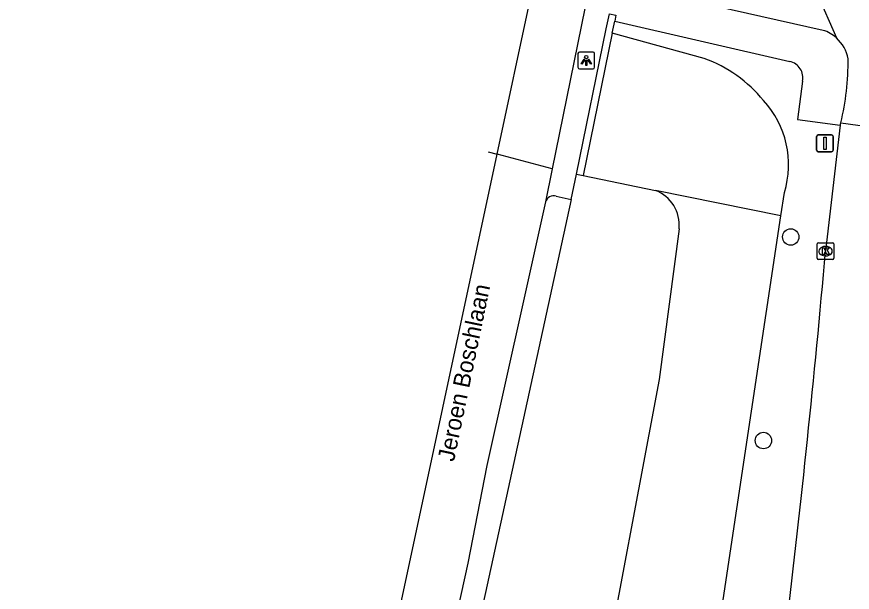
# Model space of a CAD drawing. Extents: x 163010 to 163853, y 382793 to 383982.
# Drawn here: x 163134.34 to 163184.06, y 383006.66 to 383040.89 of the extents above; entities that cross this region are included whole.
import ezdxf

# ---------------------------------------------------------------- set-up
doc = ezdxf.new("R2010")
doc.units = 0
for name, color, linetype in [('IMGEO_Berm_groen', 7, 'Continuous'), ('IMGEO_Berm_open', 7, 'Continuous'), ('IMGEO_Boom', 7, 'Continuous'), ('IMGEO_Fietspad_open', 7, 'Continuous'), ('IMGEO_Kolk', 7, 'Continuous'), ('IMGEO_Lichtpunt', 7, 'Continuous'), ('IMGEO_Muur', 7, 'Continuous'), ('IMGEO_Openbare_ruimte_label', 7, 'Continuous'), ('IMGEO_Rijbaan_lokaal_gesloten', 7, 'Continuous'), ('IMGEO_Rijbaan_lokaal_open', 7, 'Continuous'), ('IMGEO_Rijbaan_regionaal_gesloten', 7, 'Continuous'), ('IMGEO_Verkeersbordpaal', 7, 'Continuous'), ('IMGEO_Voetpad_open', 7, 'Continuous')]:
    doc.layers.add(name, color=color, linetype=linetype)

msp = doc.modelspace()

# ---------------------------------------------------------------- linework, layer by layer
at = {"layer": 'IMGEO_Berm_groen'}
for points in [[(163167.335, 383030.022), (163149.123, 382946.557)], [(163174.387, 382993.005), (163175.441, 383000), (163179.814, 383029.04)], [(163173.756, 383028.282), (163172.571, 383019.306), (163168.939, 383000), (163166.178, 382985.326)]]:
    msp.add_lwpolyline(points, dxfattribs=at)
msp.add_arc((163171.566, 383028.502), 2.201, 354.2527, 69.2229, dxfattribs=at)
at = {"layer": 'IMGEO_Berm_open'}
for points in [[(163175.252, 383038.41), (163169.777, 383039.898)], [(163167.335, 383030.022), (163167.653, 383031.517)], [(163168.045, 383031.437), (163172.347, 383030.56)], [(163166.441, 383030.21), (163167.335, 383030.022)], [(163179.814, 383029.04), (163172.347, 383030.56)], [(163179.814, 383029.04), (163180.025, 383030.438)]]:
    msp.add_lwpolyline(points, dxfattribs=at)
for centre, radius, start, end in [((163172.407, 383030.668), 8.248, 39.3422, 69.8251), ((163174.619, 383032.081), 5.65, 343.0934, 42.4816), ((163166.293, 383029.711), 0.52, 73.4604, 161.9979)]:
    msp.add_arc(centre, radius, start, end, dxfattribs=at)
at = {"layer": 'IMGEO_Boom'}
for centre in [(163180.396, 383027.788), (163178.771, 383015.683)]:
    msp.add_circle(centre, 0.489, dxfattribs=at)
at = {"layer": 'IMGEO_Fietspad_open'}
msp.add_lwpolyline([(163182.325, 383040.076), (163170.411, 383042.757), (163169.977, 383042.855), (163168.519, 383043.183), (163165.281, 383043.913), (163164.854, 383044.008), (163164.853, 383044.008)], dxfattribs=at)
msp.add_arc((163181.759, 383038.163), 1.995, 47.1157, 73.5038, dxfattribs=at)
at = {"layer": 'IMGEO_Kolk'}
for p, q in [((163181.966, 383026.52), (163181.966, 383027.372)), ((163182.041, 383027.446), (163182.893, 383027.446)), ((163182.454, 383027.226), (163182.479, 383027.226)), ((163182.967, 383027.372), (163182.967, 383026.52)), ((163182.893, 383026.446), (163182.041, 383026.446)), ((163182.477, 383026.666), (163182.452, 383026.666))]:
    msp.add_line(p, q, dxfattribs=at)
for points in [[(163181.966, 383026.52), (163181.966, 383027.372)], [(163182.041, 383027.446), (163182.893, 383027.446)], [(163182.967, 383027.372), (163182.967, 383026.52)], [(163182.287, 383027.146), (163182.41, 383027.146), (163182.41, 383026.995), (163182.54, 383027.146), (163182.704, 383027.146), (163182.558, 383026.995), (163182.711, 383026.746), (163182.559, 383026.746), (163182.474, 383026.91), (163182.41, 383026.843), (163182.41, 383026.746), (163182.287, 383026.746), (163182.287, 383027.146)], [(163182.893, 383026.446), (163182.041, 383026.446)]]:
    msp.add_lwpolyline(points, dxfattribs=at)
for centre, start, end in [((163182.043, 383027.37), 91.552, 178.448), ((163182.043, 383027.37), 91.552, 178.448), ((163182.891, 383027.37), 1.552, 88.448), ((163182.891, 383027.37), 1.552, 88.448), ((163182.043, 383026.522), 181.552, 268.448), ((163182.043, 383026.522), 181.552, 268.448), ((163182.891, 383026.522), 271.552, 358.448), ((163182.891, 383026.522), 271.552, 358.448)]:
    msp.add_arc(centre, 0.0765, start, end, dxfattribs=at)
for centre, major_axis, ratio, start_param, end_param in [((163182.453, 383026.946), (-0.387, 0.002), 0.722429, 4.712389, 7.853982), ((163182.478, 383026.946), (-0.39, 0.002), 0.717154, 1.570796, 4.712389)]:
    msp.add_ellipse(centre, major_axis=major_axis, ratio=ratio, start_param=start_param, end_param=end_param, dxfattribs=at)
at = {"layer": 'IMGEO_Lichtpunt'}
for p, q in [((163167.732, 383038.69), (163167.732, 383037.883)), ((163167.732, 383038.69), (163167.732, 383037.883)), ((163168.634, 383038.785), (163167.826, 383038.785)), ((163168.634, 383038.785), (163167.826, 383038.785)), ((163168.728, 383037.883), (163168.728, 383038.69)), ((163168.728, 383037.883), (163168.728, 383038.69)), ((163167.826, 383037.789), (163168.634, 383037.789)), ((163167.826, 383037.789), (163168.634, 383037.789))]:
    msp.add_line(p, q, dxfattribs=at)
for points in [[(163168.106, 383038.354), (163168.145, 383038.326), (163167.957, 383038.064), (163167.919, 383038.091), (163168.106, 383038.354)], [(163168.208, 383038.306), (163168.255, 383038.306), (163168.255, 383037.984), (163168.208, 383037.984), (163168.208, 383038.306)], [(163168.318, 383038.326), (163168.356, 383038.353), (163168.543, 383038.091), (163168.504, 383038.063), (163168.318, 383038.326)]]:
    msp.add_lwpolyline(points, dxfattribs=at)
msp.add_circle((163168.231, 383038.488), 0.0994, dxfattribs=at)
for centre, start, end in [((163167.826, 383038.69), 90, 180), ((163167.826, 383038.69), 90, 180), ((163168.634, 383038.69), 0, 90), ((163168.634, 383038.69), 0, 90), ((163167.826, 383037.883), 180, 270), ((163167.826, 383037.883), 180, 270), ((163168.634, 383037.883), 270, 0), ((163168.634, 383037.883), 270, 360)]:
    msp.add_arc(centre, 0.0946, start, end, dxfattribs=at)
at = {"layer": 'IMGEO_Muur'}
for points in [[(163167.653, 383031.517), (163169.424, 383040.169), (163169.604, 383041.061)], [(163169.604, 383041.061), (163169.999, 383040.975), (163169.926, 383040.623)], [(163169.777, 383039.898), (163169.926, 383040.623)], [(163169.777, 383039.898), (163168.045, 383031.437)], [(163167.653, 383031.517), (163168.045, 383031.437)]]:
    msp.add_lwpolyline(points, dxfattribs=at)
at = {"layer": 'IMGEO_Rijbaan_lokaal_gesloten'}
for points in [[(163183.346, 383034.435), (163182.468, 383026.947)], [(163183.346, 383034.435), (163183.363, 383034.505), (163183.38, 383034.576)], [(163183.38, 383034.576), (163187.835, 383033.959)]]:
    msp.add_lwpolyline(points, dxfattribs=at)
msp.add_arc((162499.823, 383086.955), 685.278, 353.093589, 354.976304, dxfattribs=at)
at = {"layer": 'IMGEO_Rijbaan_lokaal_open'}
msp.add_lwpolyline([(163181.951, 383042.31), (163183.116, 383039.625)], dxfattribs=at)
for centre, radius, start, end in [((163181.691, 383038.015), 2.15, 9.7778, 48.4954), ((163168.19, 383038.219), 15.621, 346.5121, 0.5893)]:
    msp.add_arc(centre, radius, start, end, dxfattribs=at)
at = {"layer": 'IMGEO_Rijbaan_regionaal_gesloten'}
for points in [[(163162.922, 383032.704), (163164.932, 383042.084)], [(163168.14, 383041.382), (163166.198, 383031.842)], [(163134.341, 382901.12), (163135.144, 382904.805), (163156.456, 383002.541), (163162.922, 383032.704)], [(163162.396, 383032.842), (163162.922, 383032.704)], [(163166.198, 383031.842), (163162.922, 383032.704)], [(163166.198, 383031.842), (163165.798, 383029.872)], [(163165.798, 383029.872), (163164.489, 383023.986), (163162.32, 383014.193), (163161.179, 383008.396), (163159.341, 383000), (163155.385, 382981.922), (163151.253, 382963.125), (163149.141, 382953.609), (163148.39, 382950.256), (163147.641, 382946.871)]]:
    msp.add_lwpolyline(points, dxfattribs=at)
at = {"layer": 'IMGEO_Verkeersbordpaal'}
for p, q in [((163181.939, 383032.958), (163181.939, 383033.758)), ((163181.939, 383033.758), (163181.939, 383032.958)), ((163182.039, 383033.858), (163182.829, 383033.858)), ((163182.829, 383033.858), (163182.039, 383033.858)), ((163182.929, 383033.758), (163182.929, 383032.958)), ((163182.929, 383032.958), (163182.929, 383033.758)), ((163182.829, 383032.858), (163182.039, 383032.858)), ((163182.039, 383032.858), (163182.829, 383032.858))]:
    msp.add_line(p, q, dxfattribs=at)
msp.add_lwpolyline([(163182.359, 383033.733), (163182.509, 383033.733), (163182.509, 383032.983), (163182.359, 383032.983), (163182.359, 383033.733)], dxfattribs=at)
for centre, start, end in [((163182.039, 383033.758), 90, 180), ((163182.039, 383033.758), 90, 180), ((163182.829, 383033.758), 0, 90), ((163182.829, 383033.758), 360, 90), ((163182.039, 383032.958), 180, 270), ((163182.039, 383032.958), 180, 270), ((163182.829, 383032.958), 270, 0), ((163182.829, 383032.958), 270, 0)]:
    msp.add_arc(centre, 0.1, start, end, dxfattribs=at)
at = {"layer": 'IMGEO_Voetpad_open'}
for points in [[(163169.926, 383040.623), (163180.336, 383038.22)], [(163181.091, 383037.047), (163180.796, 383034.764), (163183.346, 383034.435)]]:
    msp.add_lwpolyline(points, dxfattribs=at)
msp.add_arc((163180.153, 383037.272), 0.965, 346.4917, 79.0429, dxfattribs=at)

# ---------------------------------------------------------------- texts
at = {"layer": 'IMGEO_Openbare_ruimte_label'}
msp.add_text('Jeroen Boschlaan', height=1, rotation=78.3416, dxfattribs=at).set_placement((163160.356, 383014.386))

doc.saveas('drawing.dxf')
